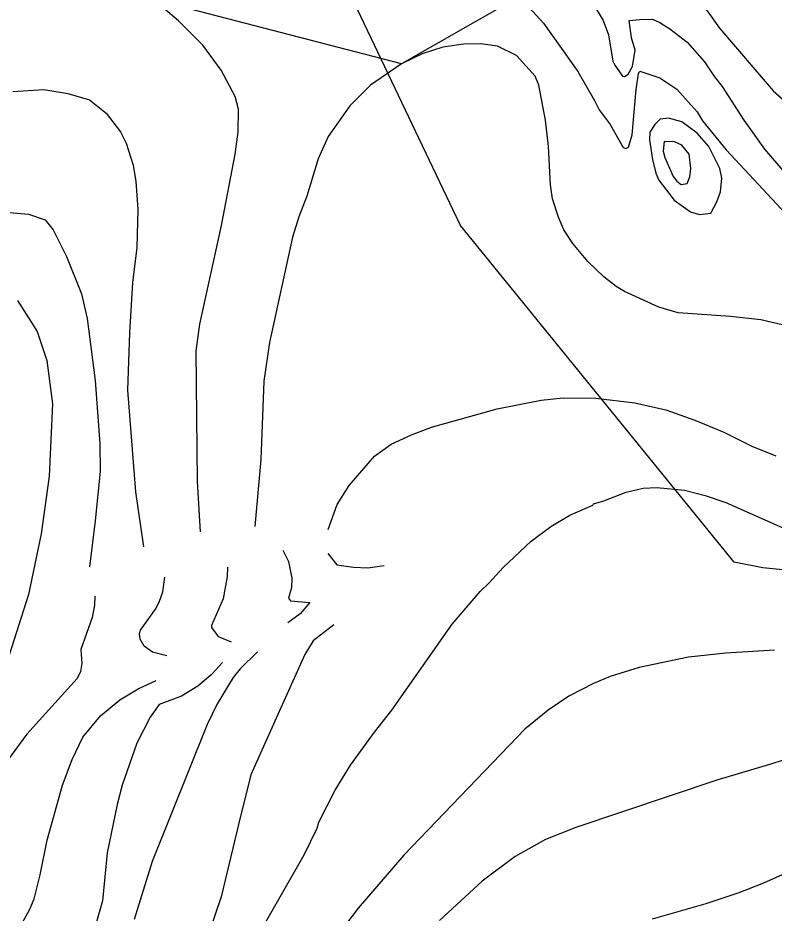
# Model space of a CAD drawing. Extents: x -662620 to -656370, y -1067090 to -1062990.
# Drawn here: x -660110.3 to -659795.3, y -1066695.2 to -1066322.4 of the extents above; entities that cross this region are included whole.
import ezdxf

# ---------------------------------------------------------------- set-up
doc = ezdxf.new("R2010")
doc.units = 0
for name, color, linetype in [('CHRANENE_LOZISKOVE_UZEMI', 7, 'Continuous'), ('Ochr__pás__vod__zdroje_II__stupně', 7, 'Continuous'), ('VRSTEVNICE_ZDŮRAZNĚNÁ', 7, 'Continuous'), ('VRSTEVNICE_ZÁKLADNÍ', 7, 'Continuous')]:
    doc.layers.add(name, color=color, linetype=linetype)

msp = doc.modelspace()

# ---------------------------------------------------------------- linework, layer by layer
at = {"layer": 'CHRANENE_LOZISKOVE_UZEMI'}
msp.add_lwpolyline([(-659885.89, -1065844.46), (-659943.47, -1066017.32), (-659888.83, -1066032.64), (-659811.05, -1066261.83), (-659950.49, -1066341.51), (-660241.1, -1066266.15)], dxfattribs=at)
at = {"layer": 'Ochr__pás__vod__zdroje_II__stupně'}
msp.add_lwpolyline([(-659772.42, -1066554.14), (-659800.07, -1066551.37), (-659811.95, -1066548.99), (-659926.01, -1066408.79), (-660023.43, -1066204.43), (-660077.21, -1066064.42), (-660108.05, -1066028.84), (-660146.01, -1066021.72), (-660474.51, -1065776.5), (-660482.87, -1065770.25), (-660599.12, -1065701.46), (-660658.43, -1065661.13), (-660656.42, -1065640.1), (-660662.94, -1065633.72), (-660669.94, -1065617.13), (-660675.36, -1065567.65)], dxfattribs=at)
at = {"layer": 'VRSTEVNICE_ZDŮRAZNĚNÁ'}
for points in [[(-660110.43, -1066440.12), (-660102.26, -1066453.01), (-660098.25, -1066465.05), (-660095.82, -1066483.11), (-660097.25, -1066513.21), (-660100.54, -1066537.28), (-660105.85, -1066562.51), (-660113.87, -1066587.73)], [(-659981.03, -1066535.47), (-659977.31, -1066524.98), (-659972.28, -1066517.08), (-659961.81, -1066504.89), (-659954.79, -1066499.88), (-659946.34, -1066496.01), (-659938.02, -1066492.86), (-659910.65, -1066485.12), (-659892.31, -1066481.53), (-659883.13, -1066480.53), (-659869.66, -1066480.67), (-659853.32, -1066482.68), (-659840.42, -1066485.55), (-659828.39, -1066489.85), (-659816.35, -1066494.86), (-659804.6, -1066500.74), (-659794.56, -1066504.75)], [(-659981.18, -1066545.42), (-659977.49, -1066550.15), (-659970.5, -1066551.12), (-659964.54, -1066551.33), (-659957.8, -1066550.47)], [(-659978.64, -1066575.12), (-659987.38, -1066581.79), (-659990.81, -1066587.42), (-660003.23, -1066615.25), (-660013.31, -1066637.6), (-660018.42, -1066658.24), (-660025.59, -1066688.34), (-660030.75, -1066703.53), (-660036.77, -1066719.01), (-660039.35, -1066724.17)]]:
    msp.add_lwpolyline(points, dxfattribs=at)
at = {"layer": 'VRSTEVNICE_ZÁKLADNÍ'}
for points in [[(-659857.05, -1066301.24), (-659854.27, -1066300.17), (-659849.6, -1066299.67), (-659844.72, -1066301.1), (-659836.12, -1066306.26), (-659830.39, -1066311.27), (-659823.23, -1066319.44), (-659818.07, -1066326.61), (-659795.71, -1066352.69), (-659786.39, -1066361)], [(-659857.05, -1066301.24), (-659854.27, -1066300.17), (-659849.6, -1066299.67), (-659844.72, -1066301.1), (-659836.12, -1066306.26), (-659830.39, -1066311.27), (-659823.23, -1066319.44), (-659818.07, -1066326.61), (-659795.71, -1066352.69), (-659786.39, -1066361)], [(-659871.38, -1066315.43), (-659866.51, -1066323.46), (-659864.36, -1066329.48), (-659862.5, -1066340.37), (-659861.63, -1066342.06), (-659858.48, -1066346.67), (-659857.62, -1066346.82), (-659856.19, -1066345.81), (-659854.33, -1066342.66), (-659853.18, -1066335.78), (-659854.76, -1066330.62), (-659855.75, -1066323.5)], [(-659871.38, -1066315.43), (-659866.51, -1066323.46), (-659864.36, -1066329.48), (-659862.5, -1066340.37), (-659861.63, -1066342.06), (-659858.48, -1066346.67), (-659857.62, -1066346.82), (-659856.19, -1066345.81), (-659854.33, -1066342.66), (-659853.18, -1066335.78), (-659854.76, -1066330.62), (-659855.75, -1066323.5)], [(-660034.26, -1066536.39), (-660035.48, -1066515.5), (-660036.03, -1066461.12), (-660034.48, -1066449.86), (-660025.45, -1066408.87), (-660019.86, -1066379.06), (-660018.57, -1066369.89), (-660018.42, -1066360.43), (-660019.78, -1066355.14), (-660025.59, -1066344.09), (-660033.33, -1066333.77), (-660043.36, -1066323.6), (-660049.67, -1066318.3)], [(-660034.26, -1066536.39), (-660035.48, -1066515.5), (-660036.03, -1066461.12), (-660034.48, -1066449.86), (-660025.45, -1066408.87), (-660019.86, -1066379.06), (-660018.57, -1066369.89), (-660018.42, -1066360.43), (-660019.78, -1066355.14), (-660025.59, -1066344.09), (-660033.33, -1066333.77), (-660043.36, -1066323.6), (-660049.67, -1066318.3)], [(-659898.9, -1066316.43), (-659891.45, -1066324.6), (-659877.11, -1066344.67), (-659870.09, -1066356.71), (-659868.23, -1066360.72), (-659863.64, -1066366.74), (-659858.2, -1066376.34), (-659857.05, -1066376.77), (-659856.05, -1066376.2), (-659854.47, -1066371.04), (-659852.82, -1066352.14), (-659851.89, -1066345.53), (-659851.32, -1066344.52), (-659843, -1066347.39), (-659835.84, -1066352.12), (-659827.38, -1066361.43)], [(-659898.9, -1066316.43), (-659891.45, -1066324.6), (-659877.11, -1066344.67), (-659870.09, -1066356.71), (-659868.23, -1066360.72), (-659863.64, -1066366.74), (-659858.2, -1066376.34), (-659857.05, -1066376.77), (-659856.05, -1066376.2), (-659854.47, -1066371.04), (-659852.82, -1066352.14), (-659851.89, -1066345.53), (-659851.32, -1066344.52), (-659843, -1066347.39), (-659835.84, -1066352.12), (-659827.38, -1066361.43)], [(-659855.75, -1066323.5), (-659851.32, -1066323.03), (-659846.01, -1066322.88), (-659843, -1066324.32), (-659838.71, -1066326.9), (-659831.54, -1066332.48), (-659824.37, -1066340.65), (-659820.22, -1066346.96), (-659816.92, -1066350.97), (-659807.89, -1066365.02), (-659799.29, -1066377.06), (-659790.84, -1066386.95)], [(-659855.75, -1066323.5), (-659851.32, -1066323.03), (-659846.01, -1066322.88), (-659843, -1066324.32), (-659838.71, -1066326.9), (-659831.54, -1066332.48), (-659824.37, -1066340.65), (-659820.22, -1066346.96), (-659816.92, -1066350.97), (-659807.89, -1066365.02), (-659799.29, -1066377.06), (-659790.84, -1066386.95)], [(-659789.69, -1066450.72), (-659800.87, -1066448.14), (-659813.48, -1066446.71), (-659835.26, -1066445.13), (-659843.29, -1066442.84), (-659857.62, -1066436.25), (-659861.06, -1066434.24), (-659866.22, -1066430.23), (-659872.96, -1066423.78), (-659879.12, -1066416.33), (-659882.85, -1066410.59), (-659885.12, -1066405.4), (-659887.58, -1066397.69), (-659888.44, -1066391.96), (-659889.3, -1066375.91), (-659890.61, -1066364.9), (-659893.36, -1066350.33), (-659894.79, -1066346.64), (-659902.62, -1066338.07), (-659910.51, -1066334.2), (-659917.53, -1066333.2), (-659924.7, -1066333.34), (-659933.29, -1066334.63), (-659941.89, -1066337.36), (-659950.49, -1066341.51), (-659963.39, -1066350.4), (-659971.99, -1066359), (-659981.02, -1066371.75), (-659985.17, -1066381.07), (-659989.9, -1066396.55), (-659993.34, -1066405.15), (-659995.92, -1066413.75), (-660005.53, -1066457.6), (-660007.82, -1066473.65), (-660009.11, -1066506.33), (-660011.66, -1066534.18)], [(-659789.69, -1066450.72), (-659800.87, -1066448.14), (-659813.48, -1066446.71), (-659835.26, -1066445.13), (-659843.29, -1066442.84), (-659857.62, -1066436.25), (-659861.06, -1066434.24), (-659866.22, -1066430.23), (-659872.96, -1066423.78), (-659879.12, -1066416.33), (-659882.85, -1066410.59), (-659885.12, -1066405.4), (-659887.58, -1066397.69), (-659888.44, -1066391.96), (-659889.3, -1066375.91), (-659890.61, -1066364.9), (-659893.36, -1066350.33), (-659894.79, -1066346.64), (-659902.62, -1066338.07), (-659910.51, -1066334.2), (-659917.53, -1066333.2), (-659924.7, -1066333.34), (-659933.29, -1066334.63), (-659941.89, -1066337.36), (-659950.49, -1066341.51), (-659963.39, -1066350.4), (-659971.99, -1066359), (-659981.02, -1066371.75), (-659985.17, -1066381.07), (-659989.9, -1066396.55), (-659993.34, -1066405.15), (-659995.92, -1066413.75), (-660005.53, -1066457.6), (-660007.82, -1066473.65), (-660009.11, -1066506.33), (-660011.66, -1066534.18)], [(-660112.44, -1066352.98), (-660099.54, -1066352.26), (-660089.51, -1066353.84), (-660080.48, -1066356.56), (-660073.46, -1066362.01), (-660067.58, -1066369.89), (-660065.15, -1066374.48), (-660062.28, -1066383.65), (-660061.13, -1066390.53), (-660060.27, -1066401.99), (-660060.7, -1066418.05), (-660062.57, -1066432.52), (-660063.86, -1066453.59), (-660064.57, -1066477.38), (-660061.28, -1066519.8), (-660057.98, -1066542.59)], [(-660112.44, -1066352.98), (-660099.54, -1066352.26), (-660089.51, -1066353.84), (-660080.48, -1066356.56), (-660073.46, -1066362.01), (-660067.58, -1066369.89), (-660065.15, -1066374.48), (-660062.28, -1066383.65), (-660061.13, -1066390.53), (-660060.27, -1066401.99), (-660060.7, -1066418.05), (-660062.57, -1066432.52), (-660063.86, -1066453.59), (-660064.57, -1066477.38), (-660061.28, -1066519.8), (-660057.98, -1066542.59)], [(-659833.84, -1066365.66), (-659839.34, -1066364.1), (-659842.84, -1066364.55), (-659845.04, -1066366.82), (-659847.05, -1066369.93), (-659847.3, -1066373.19), (-659846.01, -1066381.36), (-659844.58, -1066387.09), (-659843.29, -1066389.95), (-659836.99, -1066398.27), (-659830.19, -1066403.13), (-659826.38, -1066404.29), (-659821.74, -1066403.69), (-659819.21, -1066398.98), (-659817.64, -1066394.83), (-659817.06, -1066389.1), (-659817.92, -1066385.08), (-659822.51, -1066375.91), (-659827.38, -1066370.32), (-659833.84, -1066365.66)], [(-659833.84, -1066365.66), (-659839.34, -1066364.1), (-659842.84, -1066364.55), (-659845.04, -1066366.82), (-659847.05, -1066369.93), (-659847.3, -1066373.19), (-659846.01, -1066381.36), (-659844.58, -1066387.09), (-659843.29, -1066389.95), (-659836.99, -1066398.27), (-659830.19, -1066403.13), (-659826.38, -1066404.29), (-659821.74, -1066403.69), (-659819.21, -1066398.98), (-659817.64, -1066394.83), (-659817.06, -1066389.1), (-659817.92, -1066385.08), (-659822.51, -1066375.91), (-659827.38, -1066370.32), (-659833.84, -1066365.66)], [(-659827.38, -1066361.43), (-659825.23, -1066365.3), (-659815.34, -1066377.34), (-659786.68, -1066408.01)], [(-659827.38, -1066361.43), (-659825.23, -1066365.3), (-659815.34, -1066377.34), (-659786.68, -1066408.01)], [(-659836.77, -1066373.93), (-659841.15, -1066373.81), (-659841.53, -1066377.94), (-659840.85, -1066380.5), (-659837.43, -1066388.38), (-659835.88, -1066390.39), (-659834, -1066391.75), (-659831.61, -1066391.36), (-659830.38, -1066388.57), (-659829.96, -1066385.08), (-659830.68, -1066379.06), (-659833.83, -1066375.34), (-659836.77, -1066373.93)], [(-659836.77, -1066373.93), (-659841.15, -1066373.81), (-659841.53, -1066377.94), (-659840.85, -1066380.5), (-659837.43, -1066388.38), (-659835.88, -1066390.39), (-659834, -1066391.75), (-659831.61, -1066391.36), (-659830.38, -1066388.57), (-659829.96, -1066385.08), (-659830.68, -1066379.06), (-659833.83, -1066375.34), (-659836.77, -1066373.93)], [(-660113.87, -1066403.43), (-660105.85, -1066404.14), (-660098.97, -1066406.44), (-660095.53, -1066410.59), (-660090.08, -1066421.77), (-660083.78, -1066437.25), (-660081.48, -1066447.57), (-660078.04, -1066473.37), (-660076.18, -1066499.74), (-660076.04, -1066511.2), (-660078.04, -1066531.84), (-660080.48, -1066550.9)], [(-660113.87, -1066403.43), (-660105.85, -1066404.14), (-660098.97, -1066406.44), (-660095.53, -1066410.59), (-660090.08, -1066421.77), (-660083.78, -1066437.25), (-660081.48, -1066447.57), (-660078.04, -1066473.37), (-660076.18, -1066499.74), (-660076.04, -1066511.2), (-660078.04, -1066531.84), (-660080.48, -1066550.9)], [(-660017.71, -1066717.58), (-659991.05, -1066670.86), (-659985.68, -1066659.85), (-659984.9, -1066657.26), (-659978.15, -1066643.91), (-659971.7, -1066633.59), (-659961.81, -1066619.83), (-659954.5, -1066610.66), (-659929.42, -1066574.83), (-659917.82, -1066561.22), (-659913.95, -1066557.64), (-659908.21, -1066551.19), (-659896.46, -1066540.29), (-659888.29, -1066534.13), (-659880.41, -1066529.4), (-659870.81, -1066525.25), (-659870.52, -1066524.67), (-659866.22, -1066523.53), (-659856.91, -1066519.94), (-659849.88, -1066518.22), (-659844.15, -1066517.94), (-659832.69, -1066519.08), (-659824.09, -1066521.23), (-659815.49, -1066524.24), (-659791.98, -1066534.56)], [(-660017.71, -1066717.58), (-659991.05, -1066670.86), (-659985.68, -1066659.85), (-659984.9, -1066657.26), (-659978.15, -1066643.91), (-659971.7, -1066633.59), (-659961.81, -1066619.83), (-659954.5, -1066610.66), (-659929.42, -1066574.83), (-659917.82, -1066561.22), (-659913.95, -1066557.64), (-659908.21, -1066551.19), (-659896.46, -1066540.29), (-659888.29, -1066534.13), (-659880.41, -1066529.4), (-659870.81, -1066525.25), (-659870.52, -1066524.67), (-659866.22, -1066523.53), (-659856.91, -1066519.94), (-659849.88, -1066518.22), (-659844.15, -1066517.94), (-659832.69, -1066519.08), (-659824.09, -1066521.23), (-659815.49, -1066524.24), (-659791.98, -1066534.56)], [(-659999.91, -1066544.06), (-659997.64, -1066548.75), (-659996.21, -1066555.63), (-659996.35, -1066559.64), (-659997.64, -1066564.08), (-659996.78, -1066565.09), (-659988.72, -1066565.8), (-659992.77, -1066570.53), (-659997.93, -1066574.26)], [(-659999.91, -1066544.06), (-659997.64, -1066548.75), (-659996.21, -1066555.63), (-659996.35, -1066559.64), (-659997.64, -1066564.08), (-659996.78, -1066565.09), (-659988.72, -1066565.8), (-659992.77, -1066570.53), (-659997.93, -1066574.26)], [(-660023.03, -1066551.14), (-660023.09, -1066554.96), (-660024.73, -1066564.23), (-660029.6, -1066575.41), (-660029.6, -1066576.27), (-660026.88, -1066579.99), (-660021.43, -1066582.14)], [(-660023.03, -1066551.14), (-660023.09, -1066554.96), (-660024.73, -1066564.23), (-660029.6, -1066575.41), (-660029.6, -1066576.27), (-660026.88, -1066579.99), (-660021.43, -1066582.14)], [(-660048.24, -1066587.98), (-660054.25, -1066586.44), (-660057.69, -1066584.01), (-660059.41, -1066581.14), (-660059.7, -1066578.7), (-660059.27, -1066577.27), (-660052.96, -1066568.53), (-660051.39, -1066565.66), (-660049.95, -1066561.36), (-660049.09, -1066555.2)], [(-660048.24, -1066587.98), (-660054.25, -1066586.44), (-660057.69, -1066584.01), (-660059.41, -1066581.14), (-660059.7, -1066578.7), (-660059.27, -1066577.27), (-660052.96, -1066568.53), (-660051.39, -1066565.66), (-660049.95, -1066561.36), (-660049.09, -1066555.2)], [(-660078.19, -1066563.22), (-660078.32, -1066566.97), (-660079.29, -1066572.02), (-660084.06, -1066585.44), (-660083.63, -1066591.17), (-660084.21, -1066594.61), (-660085.64, -1066597.48), (-660106.56, -1066620.69), (-660116.6, -1066634.31), (-660120.47, -1066640.9), (-660122.9, -1066647.35), (-660123.9, -1066651.94), (-660124.77, -1066661.11), (-660126.2, -1066665.7), (-660130.21, -1066671.72), (-660133.65, -1066674.01), (-660142.54, -1066677.88), (-660152.71, -1066679.74), (-660160.88, -1066680.31), (-660170.91, -1066682.61), (-660180.95, -1066685.76), (-660188.97, -1066690.63), (-660203.3, -1066700.52)], [(-660078.19, -1066563.22), (-660078.32, -1066566.97), (-660079.29, -1066572.02), (-660084.06, -1066585.44), (-660083.63, -1066591.17), (-660084.21, -1066594.61), (-660085.64, -1066597.48), (-660106.56, -1066620.69), (-660116.6, -1066634.31), (-660120.47, -1066640.9), (-660122.9, -1066647.35), (-660123.9, -1066651.94), (-660124.77, -1066661.11), (-660126.2, -1066665.7), (-660130.21, -1066671.72), (-660133.65, -1066674.01), (-660142.54, -1066677.88), (-660152.71, -1066679.74), (-660160.88, -1066680.31), (-660170.91, -1066682.61), (-660180.95, -1066685.76), (-660188.97, -1066690.63), (-660203.3, -1066700.52)], [(-659795.14, -1066585.73), (-659815.49, -1066586.87), (-659830.97, -1066588.59), (-659851.6, -1066592.89), (-659863.64, -1066596.62), (-659870.52, -1066599.48), (-659880.84, -1066604.79), (-659889.44, -1066610.66), (-659899.18, -1066618.55), (-659949.49, -1066671), (-659968.55, -1066693.07), (-659981.74, -1066710.41), (-660006.1, -1066747.1), (-660016.56, -1066761.15), (-660040.35, -1066789.23), (-660058.84, -1066809.73), (-660070.45, -1066820.91), (-660078.9, -1066826.64), (-660090.94, -1066833.23), (-660097.82, -1066836.24), (-660104.84, -1066838.25)], [(-659795.14, -1066585.73), (-659815.49, -1066586.87), (-659830.97, -1066588.59), (-659851.6, -1066592.89), (-659863.64, -1066596.62), (-659870.52, -1066599.48), (-659880.84, -1066604.79), (-659889.44, -1066610.66), (-659899.18, -1066618.55), (-659949.49, -1066671), (-659968.55, -1066693.07), (-659981.74, -1066710.41), (-660006.1, -1066747.1), (-660016.56, -1066761.15), (-660040.35, -1066789.23), (-660058.84, -1066809.73), (-660070.45, -1066820.91), (-660078.9, -1066826.64), (-660090.94, -1066833.23), (-660097.82, -1066836.24), (-660104.84, -1066838.25)], [(-660010.52, -1066586.37), (-660017.71, -1066593.46), (-660020.57, -1066597.05), (-660027.31, -1066608.08), (-660031.47, -1066616.68), (-660054.4, -1066673.72), (-660061.85, -1066697.8)], [(-660010.52, -1066586.37), (-660017.71, -1066593.46), (-660020.57, -1066597.05), (-660027.31, -1066608.08), (-660031.47, -1066616.68), (-660054.4, -1066673.72), (-660061.85, -1066697.8)], [(-660025.09, -1066590.75), (-660029.32, -1066595.47), (-660029.89, -1066596.04), (-660035.34, -1066600.63), (-660042.21, -1066604.79), (-660051.39, -1066608.23), (-660055.26, -1066613.53), (-660060.7, -1066624.42), (-660066.86, -1066641.91), (-660069.01, -1066649.93), (-660073.17, -1066670), (-660075.03, -1066690.06), (-660079.62, -1066706.11)], [(-660025.09, -1066590.75), (-660029.32, -1066595.47), (-660029.89, -1066596.04), (-660035.34, -1066600.63), (-660042.21, -1066604.79), (-660051.39, -1066608.23), (-660055.26, -1066613.53), (-660060.7, -1066624.42), (-660066.86, -1066641.91), (-660069.01, -1066649.93), (-660073.17, -1066670), (-660075.03, -1066690.06), (-660079.62, -1066706.11)], [(-660110, -1066702.1), (-660105.27, -1066693.5), (-660103.55, -1066689.2), (-660100.97, -1066679.17), (-660098.11, -1066664.84), (-660091.66, -1066641.91), (-660087.65, -1066631.16), (-660083.2, -1066621.84), (-660075.89, -1066612.96), (-660067.87, -1066606.36), (-660060.13, -1066601.78), (-660052.68, -1066598.34)], [(-660110, -1066702.1), (-660105.27, -1066693.5), (-660103.55, -1066689.2), (-660100.97, -1066679.17), (-660098.11, -1066664.84), (-660091.66, -1066641.91), (-660087.65, -1066631.16), (-660083.2, -1066621.84), (-660075.89, -1066612.96), (-660067.87, -1066606.36), (-660060.13, -1066601.78), (-660052.68, -1066598.34)], [(-659774.79, -1066626), (-659796.28, -1066633.02), (-659819.21, -1066639.76), (-659877.97, -1066659.53), (-659890.58, -1066664.55), (-659903.2, -1066671.57), (-659916.96, -1066681.89), (-659934.73, -1066698.23)], [(-659774.79, -1066626), (-659796.28, -1066633.02), (-659819.21, -1066639.76), (-659877.97, -1066659.53), (-659890.58, -1066664.55), (-659903.2, -1066671.57), (-659916.96, -1066681.89), (-659934.73, -1066698.23)], [(-659777.36, -1066672.72), (-659799.72, -1066682.75), (-659810.04, -1066686.76), (-659823.8, -1066691.35), (-659846.16, -1066697.66)], [(-659777.36, -1066672.72), (-659799.72, -1066682.75), (-659810.04, -1066686.76), (-659823.8, -1066691.35), (-659846.16, -1066697.66)]]:
    msp.add_lwpolyline(points, dxfattribs=at)

doc.saveas('drawing.dxf')
